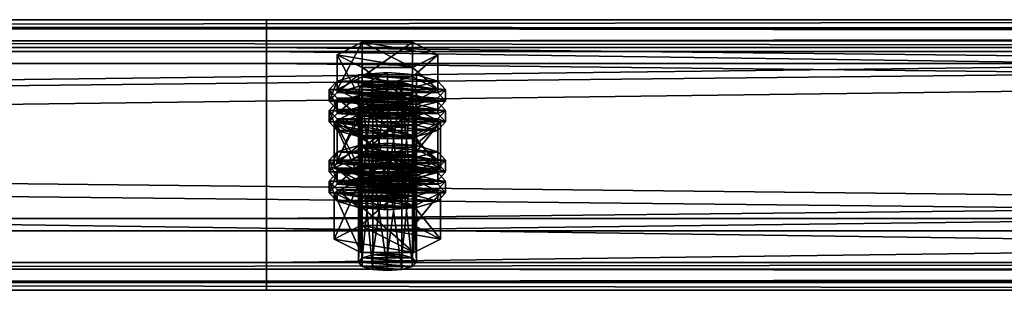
# Model space of a CAD drawing. Header units: millimetres. Extents: x 60485 to 71303, y 100 to 16900.
# Tile 381 of 656: x 68049 to 68252, y 5761 to 5817. Entities that reach past the tile are written whole.
import ezdxf

# ---------------------------------------------------------------- set-up
doc = ezdxf.new("R2010")
doc.units = ezdxf.units.MM
doc.layers.add('13', color=7, linetype='Continuous')
doc.layers.add('9', color=7, linetype='Continuous')

msp = doc.modelspace()

# ---------------------------------------------------------------- meshes
at = {"layer": '13', "color": 7}
mesh = msp.add_polyface(dxfattribs=at)
corners = [(68122, 5783.27, 4775.18), (68125, 5804.54, 4780.84), (68122, 5804.3, 4781.61), (68122, 5801.27, 4791.55), (68128, 5801.27, 4791.55), (68125, 5801.03, 4792.32), (68119.8, 5801.91, 4789.45), (68130.2, 5801.91, 4789.45), (68119, 5802.78, 4786.58), (68131, 5802.78, 4786.58), (68119.8, 5803.66, 4783.71), (68130.2, 5803.66, 4783.71), (68128, 5804.3, 4781.61), (68114.61, 5802.78, 4786.58), (68119.8, 5805.42, 4777.98), (68119.8, 5812.59, 4780.17), (68114.61, 5809.96, 4788.78), (68130.2, 5812.59, 4780.17), (68130.2, 5800.15, 4795.19), (68119.8, 5800.15, 4795.19), (68119.8, 5807.32, 4797.38), (68135.39, 5802.78, 4786.58), (68130.2, 5807.32, 4797.38), (68113, 5800.39, 4785.85), (68114.61, 5802.15, 4780.11), (68114.61, 5804.54, 4780.84), (68113, 5802.78, 4786.58), (68119, 5803.43, 4775.91), (68119, 5805.82, 4776.64), (68125, 5803.9, 4774.38), (68125, 5806.3, 4775.11), (68125, 5796.88, 4797.33), (68119, 5799.75, 4796.52), (68125, 5799.27, 4798.06), (68119, 5797.35, 4795.79), (68114.61, 5798.64, 4791.59), (68114.61, 5801.03, 4792.32), (68131, 5803.43, 4775.91), (68135.39, 5802.15, 4780.11), (68137, 5800.39, 4785.85), (68135.39, 5798.64, 4791.59), (68131, 5799.75, 4796.52), (68135.39, 5801.03, 4792.32), (68137, 5802.78, 4786.58), (68135.39, 5804.54, 4780.84), (68114.61, 5797.85, 4778.8), (68119, 5799.13, 4774.6), (68119, 5801.52, 4775.33), (68114.61, 5800.24, 4779.53), (68125, 5799.6, 4773.06), (68125, 5801.99, 4773.79), (68137, 5798.48, 4785.27), (68113, 5798.48, 4785.27), (68135.39, 5800.24, 4779.53)]
mesh.append_faces([[corners[k] for k in face] for face in [(0, 1, 2, 2), (3, 4, 5, 5), (12, 2, 1, 1), (13, 15, 16, 16), (14, 17, 15, 15), (19, 16, 20, 20), (18, 13, 19, 19), (16, 22, 20, 20), (23, 25, 26, 26), (24, 28, 25, 25), (27, 30, 28, 28), (31, 32, 33, 33), (34, 36, 32, 32), (35, 26, 36, 36), (27, 37, 29, 29), (32, 41, 33, 33), (45, 47, 48, 48), (46, 50, 47, 47)]], dxfattribs={"vtx0": -1, "color": 7})
mesh.append_faces([[corners[k] for k in face] for face in [(4, 3, 6, 6), (7, 6, 8, 8), (9, 8, 10, 10), (11, 10, 2, 2), (21, 14, 13, 13), (22, 16, 15, 15), (38, 27, 24, 24), (39, 24, 23, 23), (40, 23, 35, 35), (41, 32, 36, 36), (42, 36, 26, 26), (43, 26, 25, 25), (44, 25, 28, 28), (51, 52, 48, 48), (53, 48, 47, 47)]], dxfattribs={"vtx0": -1, "vtx2": -1, "vtx3": -1, "color": 7})
mesh.append_faces([[corners[k] for k in face] for face in [(13, 14, 15, 15), (18, 19, 20, 20), (19, 13, 16, 16), (23, 24, 25, 25), (24, 27, 28, 28), (27, 29, 30, 30), (34, 35, 36, 36), (35, 23, 26, 26), (45, 46, 47, 47), (46, 49, 50, 50)]], dxfattribs={"vtx2": -1, "vtx3": -1, "color": 7})
mesh = msp.add_polyface(dxfattribs=at)
corners = [(68125, 5783.5, 4774.41), (68128, 5804.3, 4781.61), (68125, 5804.54, 4780.84), (68128, 5783.27, 4775.18), (68130.2, 5803.66, 4783.71), (68128, 5801.27, 4791.55), (68119.8, 5801.91, 4789.45), (68130.2, 5801.91, 4789.45), (68119, 5802.78, 4786.58), (68131, 5802.78, 4786.58), (68119.8, 5803.66, 4783.71), (68122, 5804.3, 4781.61), (68119.8, 5805.42, 4777.98), (68130.2, 5805.42, 4777.98), (68130.2, 5812.59, 4780.17), (68135.39, 5802.78, 4786.58), (68135.39, 5809.96, 4788.78), (68130.2, 5800.15, 4795.19), (68130.2, 5807.32, 4797.38), (68119.8, 5807.32, 4797.38), (68114.61, 5802.78, 4786.58), (68119.8, 5812.59, 4780.17), (68125, 5803.9, 4774.38), (68131, 5803.43, 4775.91), (68131, 5805.82, 4776.64), (68125, 5806.3, 4775.11), (68135.39, 5802.15, 4780.11), (68135.39, 5804.54, 4780.84), (68137, 5800.39, 4785.85), (68137, 5802.78, 4786.58), (68135.39, 5798.64, 4791.59), (68135.39, 5801.03, 4792.32), (68131, 5799.75, 4796.52), (68131, 5797.35, 4795.79), (68125, 5799.27, 4798.06), (68119, 5803.43, 4775.91), (68114.61, 5802.15, 4780.11), (68113, 5800.39, 4785.85), (68114.61, 5801.03, 4792.32), (68113, 5802.78, 4786.58), (68114.61, 5804.54, 4780.84), (68119, 5805.82, 4776.64), (68125, 5799.6, 4773.06), (68131, 5799.13, 4774.6), (68131, 5801.52, 4775.33), (68125, 5801.99, 4773.79), (68135.39, 5797.85, 4778.8), (68135.39, 5800.24, 4779.53), (68137, 5798.48, 4785.27), (68119, 5799.13, 4774.6), (68114.61, 5800.24, 4779.53), (68119, 5801.52, 4775.33)]
mesh.append_faces([[corners[k] for k in face] for face in [(0, 1, 2, 2), (3, 4, 1, 1), (13, 16, 14, 14), (15, 18, 16, 16), (17, 19, 18, 18), (12, 15, 13, 13), (16, 21, 14, 14), (22, 24, 25, 25), (23, 27, 24, 24), (26, 29, 27, 27), (28, 31, 29, 29), (30, 32, 31, 31), (33, 34, 32, 32), (24, 41, 25, 25), (42, 44, 45, 45), (43, 47, 44, 44), (46, 48, 47, 47), (49, 43, 42, 42), (44, 51, 45, 45)]], dxfattribs={"vtx0": -1, "color": 7})
mesh.append_faces([[corners[k] for k in face] for face in [(5, 6, 7, 7), (7, 8, 9, 9), (9, 10, 4, 4), (4, 11, 1, 1), (15, 20, 17, 17), (18, 21, 16, 16), (23, 35, 26, 26), (26, 36, 28, 28), (28, 37, 30, 30), (32, 38, 31, 31), (31, 39, 29, 29), (29, 40, 27, 27), (27, 41, 24, 24), (48, 50, 47, 47), (47, 51, 44, 44)]], dxfattribs={"vtx0": -1, "vtx1": -1, "color": 7})
mesh.append_faces([[corners[k] for k in face] for face in [(12, 13, 14, 14), (13, 15, 16, 16), (15, 17, 18, 18), (22, 23, 24, 24), (23, 26, 27, 27), (26, 28, 29, 29), (28, 30, 31, 31), (42, 43, 44, 44), (43, 46, 47, 47)]], dxfattribs={"vtx2": -1, "vtx3": -1, "color": 7})
mesh = msp.add_polyface(dxfattribs=at)
corners = [(68114.61, 5788.16, 4834.4), (68119.8, 5790.79, 4825.79), (68119.8, 5797.96, 4827.98), (68114.61, 5795.33, 4836.59), (68130.2, 5797.96, 4827.98), (68119.8, 5785.53, 4843), (68119.8, 5792.7, 4845.2), (68130.2, 5792.7, 4845.2), (68119, 5788.81, 4823.73), (68125, 5791.67, 4822.92), (68119, 5791.2, 4824.46), (68131, 5791.2, 4824.46), (68119, 5781.75, 4780.15), (68119.8, 5782.62, 4777.28), (68119.8, 5803.66, 4783.71), (68119, 5802.78, 4786.58), (68122, 5783.27, 4775.18), (68122, 5804.3, 4781.61), (68125, 5783.5, 4774.41), (68125, 5804.54, 4780.84), (68125, 5779.99, 4785.88), (68122, 5780.23, 4785.12), (68122, 5801.27, 4791.55), (68125, 5801.03, 4792.32), (68119.8, 5780.87, 4783.02), (68119.8, 5801.91, 4789.45), (68114.03, 5786.53, 4781.61), (68119.52, 5789.31, 4772.53), (68119.52, 5798.87, 4775.45), (68114.03, 5796.09, 4784.53), (68130.48, 5798.87, 4775.45), (68119.52, 5783.75, 4790.69), (68119.52, 5793.31, 4793.62), (68130.48, 5793.31, 4793.62), (68135.97, 5796.09, 4784.53), (68125, 5796.88, 4797.33), (68119, 5797.35, 4795.79), (68119, 5799.75, 4796.52), (68131, 5797.35, 4795.79), (68114.61, 5798.64, 4791.59), (68113, 5796.09, 4784.53), (68114.61, 5797.85, 4778.8), (68114.61, 5800.24, 4779.53), (68113, 5798.48, 4785.27), (68125, 5792.58, 4796.01), (68119, 5793.05, 4794.47), (68119, 5795.44, 4795.2), (68125, 5794.97, 4796.74), (68114.61, 5794.34, 4790.27), (68114.61, 5796.73, 4791), (68135.39, 5797.85, 4778.8), (68119, 5799.13, 4774.6), (68137, 5796.09, 4784.53), (68135.39, 5794.34, 4790.27), (68131, 5793.05, 4794.47), (68131, 5795.44, 4795.2), (68135.39, 5796.73, 4791)]
mesh.append_faces([[corners[k] for k in face] for face in [(0, 2, 3, 3), (1, 4, 2, 2), (5, 3, 6, 6), (3, 7, 6, 6), (8, 9, 10, 10), (11, 10, 9, 9), (12, 14, 15, 15), (13, 17, 14, 14), (20, 22, 23, 23), (21, 25, 22, 22), (24, 15, 25, 25), (26, 28, 29, 29), (27, 30, 28, 28), (31, 29, 32, 32), (29, 33, 32, 32), (38, 36, 35, 35), (40, 42, 43, 43), (44, 46, 47, 47), (45, 49, 46, 46), (48, 43, 49, 49)]], dxfattribs={"vtx0": -1, "color": 7})
mesh.append_faces([[corners[k] for k in face] for face in [(7, 3, 2, 2), (34, 29, 28, 28), (38, 39, 36, 36), (50, 51, 41, 41), (52, 41, 40, 40), (53, 40, 48, 48), (54, 48, 45, 45), (55, 46, 49, 49), (56, 49, 43, 43)]], dxfattribs={"vtx0": -1, "vtx2": -1, "vtx3": -1, "color": 7})
mesh.append_faces([[corners[k] for k in face] for face in [(0, 1, 2, 2), (5, 0, 3, 3), (12, 13, 14, 14), (13, 16, 17, 17), (16, 18, 19, 19), (20, 21, 22, 22), (21, 24, 25, 25), (24, 12, 15, 15), (26, 27, 28, 28), (35, 36, 37, 37), (40, 41, 42, 42), (44, 45, 46, 46), (45, 48, 49, 49), (48, 40, 43, 43)]], dxfattribs={"vtx2": -1, "vtx3": -1, "color": 7})
mesh = msp.add_polyface(dxfattribs=at)
corners = [(68119.8, 5790.79, 4825.79), (68130.2, 5790.79, 4825.79), (68130.2, 5797.96, 4827.98), (68135.39, 5788.16, 4834.4), (68135.39, 5795.33, 4836.59), (68130.2, 5792.7, 4845.2), (68130.2, 5785.53, 4843), (68119.8, 5792.7, 4845.2), (68119.8, 5797.96, 4827.98), (68125, 5789.28, 4822.19), (68131, 5791.2, 4824.46), (68125, 5791.67, 4822.92), (68135.39, 5789.91, 4828.66), (68119, 5791.2, 4824.46), (68125, 5783.5, 4774.41), (68128, 5783.27, 4775.18), (68128, 5804.3, 4781.61), (68130.2, 5782.62, 4777.28), (68130.2, 5803.66, 4783.71), (68131, 5781.75, 4780.15), (68131, 5802.78, 4786.58), (68130.2, 5780.87, 4783.02), (68130.2, 5801.91, 4789.45), (68128, 5780.23, 4785.12), (68128, 5801.27, 4791.55), (68125, 5801.03, 4792.32), (68119.52, 5789.31, 4772.53), (68130.48, 5789.31, 4772.53), (68130.48, 5798.87, 4775.45), (68135.97, 5786.53, 4781.61), (68135.97, 5796.09, 4784.53), (68130.48, 5793.31, 4793.62), (68130.48, 5783.75, 4790.69), (68119.52, 5793.31, 4793.62), (68114.03, 5796.09, 4784.53), (68119.52, 5798.87, 4775.45), (68135.39, 5798.64, 4791.59), (68131, 5797.35, 4795.79), (68131, 5799.75, 4796.52), (68125, 5796.88, 4797.33), (68125, 5799.27, 4798.06), (68114.61, 5798.64, 4791.59), (68135.39, 5797.85, 4778.8), (68137, 5796.09, 4784.53), (68137, 5798.48, 4785.27), (68135.39, 5794.34, 4790.27), (68135.39, 5796.73, 4791), (68131, 5793.05, 4794.47), (68131, 5795.44, 4795.2), (68125, 5792.58, 4796.01), (68125, 5794.97, 4796.74), (68131, 5799.13, 4774.6), (68119, 5799.13, 4774.6), (68114.61, 5797.85, 4778.8), (68113, 5796.09, 4784.53), (68114.61, 5794.34, 4790.27), (68119, 5793.05, 4794.47), (68119, 5795.44, 4795.2), (68114.61, 5796.73, 4791), (68113, 5798.48, 4785.27)]
mesh.append_faces([[corners[k] for k in face] for face in [(1, 4, 2, 2), (3, 5, 4, 4), (6, 7, 5, 5), (4, 8, 2, 2), (9, 10, 11, 11), (17, 20, 18, 18), (19, 22, 20, 20), (21, 24, 22, 22), (23, 25, 24, 24), (27, 30, 28, 28), (29, 31, 30, 30), (32, 33, 31, 31), (30, 35, 28, 28), (43, 46, 44, 44), (45, 48, 46, 46), (47, 50, 48, 48), (47, 56, 49, 49), (57, 48, 50, 50)]], dxfattribs={"vtx0": -1, "color": 7})
mesh.append_faces([[corners[k] for k in face] for face in [(5, 8, 4, 4), (12, 13, 10, 10), (31, 34, 30, 30), (36, 41, 37, 37), (51, 52, 42, 42), (42, 53, 43, 43), (43, 54, 45, 45), (45, 55, 47, 47), (48, 58, 46, 46), (46, 59, 44, 44)]], dxfattribs={"vtx0": -1, "vtx1": -1, "color": 7})
mesh.append_faces([[corners[k] for k in face] for face in [(0, 1, 2, 2), (1, 3, 4, 4), (14, 15, 16, 16), (15, 17, 18, 18), (17, 19, 20, 20), (19, 21, 22, 22), (21, 23, 24, 24), (26, 27, 28, 28), (27, 29, 30, 30), (36, 37, 38, 38), (37, 39, 40, 40), (42, 43, 44, 44), (43, 45, 46, 46), (45, 47, 48, 48), (47, 49, 50, 50)]], dxfattribs={"vtx2": -1, "vtx3": -1, "color": 7})
mesh = msp.add_polyface(dxfattribs=at)
corners = [(68125, 5768.88, 4822.22), (68128, 5789.68, 4829.43), (68125, 5789.91, 4828.66), (68128, 5768.64, 4822.99), (68130.2, 5789.04, 4831.53), (68130.2, 5768, 4825.09), (68131, 5788.16, 4834.4), (68128, 5786.64, 4839.36), (68119.8, 5787.28, 4837.26), (68130.2, 5787.28, 4837.26), (68119, 5788.16, 4834.4), (68119.8, 5789.04, 4831.53), (68122, 5789.68, 4829.43), (68135.39, 5788.16, 4834.4), (68130.2, 5785.53, 4843), (68130.2, 5792.7, 4845.2), (68119.8, 5790.79, 4825.79), (68130.2, 5790.79, 4825.79), (68135.97, 5781.47, 4832.35), (68119.52, 5784.24, 4823.26), (68130.48, 5784.24, 4823.26), (68125, 5789.28, 4822.19), (68131, 5788.81, 4823.73), (68131, 5791.2, 4824.46), (68135.39, 5787.52, 4827.93), (68135.39, 5789.91, 4828.66), (68137, 5785.77, 4833.66), (68137, 5788.16, 4834.4), (68135.39, 5784.01, 4839.4), (68135.39, 5786.4, 4840.13), (68131, 5782.73, 4843.6), (68131, 5785.12, 4844.33), (68125, 5782.26, 4845.14), (68125, 5784.65, 4845.87), (68119, 5788.81, 4823.73), (68114.61, 5787.52, 4827.93), (68113, 5785.77, 4833.66), (68119, 5785.12, 4844.33), (68114.61, 5786.4, 4840.13), (68113, 5788.16, 4834.4), (68114.61, 5789.91, 4828.66), (68125, 5784.98, 4820.87), (68131, 5784.51, 4822.41), (68131, 5786.9, 4823.14), (68125, 5787.37, 4821.6), (68135.39, 5783.22, 4826.61), (68135.39, 5785.61, 4827.34), (68137, 5783.86, 4833.08), (68119, 5784.51, 4822.41), (68114.61, 5785.61, 4827.34), (68119, 5786.9, 4823.14), (68128, 5780.23, 4785.12), (68125, 5779.99, 4785.88), (68125, 5801.03, 4792.32), (68135.97, 5786.53, 4781.61), (68130.48, 5783.75, 4790.69), (68130.48, 5793.31, 4793.62), (68119.52, 5789.31, 4772.53), (68130.48, 5789.31, 4772.53), (68114.03, 5786.53, 4781.61)]
mesh.append_faces([[corners[k] for k in face] for face in [(0, 1, 2, 2), (3, 4, 1, 1), (5, 6, 4, 4), (16, 13, 17, 17), (18, 19, 20, 20), (22, 25, 23, 23), (24, 27, 25, 25), (26, 29, 27, 27), (28, 31, 29, 29), (30, 33, 31, 31), (37, 31, 33, 33), (41, 43, 44, 44), (42, 46, 43, 43), (45, 47, 46, 46), (48, 42, 41, 41), (43, 50, 44, 44), (57, 54, 58, 58)]], dxfattribs={"vtx0": -1, "color": 7})
mesh.append_faces([[corners[k] for k in face] for face in [(7, 8, 9, 9), (9, 10, 6, 6), (6, 11, 4, 4), (4, 12, 1, 1), (13, 16, 14, 14), (22, 34, 24, 24), (24, 35, 26, 26), (26, 36, 28, 28), (31, 38, 29, 29), (29, 39, 27, 27), (27, 40, 25, 25), (42, 48, 45, 45), (47, 49, 46, 46), (46, 50, 43, 43), (54, 59, 55, 55)]], dxfattribs={"vtx0": -1, "vtx1": -1, "color": 7})
mesh.append_faces([[corners[k] for k in face] for face in [(13, 14, 15, 15), (21, 22, 23, 23), (22, 24, 25, 25), (24, 26, 27, 27), (26, 28, 29, 29), (28, 30, 31, 31), (30, 32, 33, 33), (41, 42, 43, 43), (42, 45, 46, 46), (51, 52, 53, 53), (54, 55, 56, 56)]], dxfattribs={"vtx2": -1, "vtx3": -1, "color": 7})
mesh = msp.add_polyface(dxfattribs=at)
corners = [(68119.8, 5768, 4825.09), (68122, 5789.68, 4829.43), (68119.8, 5789.04, 4831.53), (68122, 5768.64, 4822.99), (68125, 5789.91, 4828.66), (68122, 5786.64, 4839.36), (68128, 5786.64, 4839.36), (68125, 5786.4, 4840.13), (68119.8, 5787.28, 4837.26), (68130.2, 5787.28, 4837.26), (68119, 5788.16, 4834.4), (68131, 5788.16, 4834.4), (68130.2, 5789.04, 4831.53), (68128, 5789.68, 4829.43), (68130.2, 5785.53, 4843), (68119.8, 5785.53, 4843), (68119.8, 5792.7, 4845.2), (68119.8, 5790.79, 4825.79), (68114.61, 5788.16, 4834.4), (68113, 5785.77, 4833.66), (68114.61, 5787.52, 4827.93), (68114.61, 5789.91, 4828.66), (68113, 5788.16, 4834.4), (68119, 5788.81, 4823.73), (68119, 5791.2, 4824.46), (68125, 5789.28, 4822.19), (68125, 5791.67, 4822.92), (68125, 5782.26, 4845.14), (68119, 5782.73, 4843.6), (68119, 5785.12, 4844.33), (68125, 5784.65, 4845.87), (68114.61, 5784.01, 4839.4), (68114.61, 5786.4, 4840.13), (68131, 5788.81, 4823.73), (68135.39, 5787.52, 4827.93), (68137, 5785.77, 4833.66), (68135.39, 5784.01, 4839.4), (68131, 5785.12, 4844.33), (68135.39, 5786.4, 4840.13), (68137, 5788.16, 4834.4), (68135.39, 5789.91, 4828.66), (68113, 5781.47, 4832.35), (68114.61, 5783.22, 4826.61), (68114.61, 5785.61, 4827.34), (68113, 5783.86, 4833.08), (68119, 5784.51, 4822.41), (68119, 5786.9, 4823.14), (68125, 5784.98, 4820.87), (68125, 5787.37, 4821.6), (68135.39, 5783.22, 4826.61), (68137, 5783.86, 4833.08), (68135.39, 5785.61, 4827.34), (68130.48, 5783.75, 4790.69), (68119.52, 5783.75, 4790.69), (68119.52, 5793.31, 4793.62), (68114.03, 5786.53, 4781.61), (68114.03, 5796.09, 4784.53), (68135.97, 5786.53, 4781.61), (68119.52, 5789.31, 4772.53)]
mesh.append_faces([[corners[k] for k in face] for face in [(0, 1, 2, 2), (3, 4, 1, 1), (5, 6, 7, 7), (13, 1, 4, 4), (14, 18, 15, 15), (19, 21, 22, 22), (20, 24, 21, 21), (27, 29, 30, 30), (28, 32, 29, 29), (31, 22, 32, 32), (23, 33, 25, 25), (41, 43, 44, 44), (42, 46, 43, 43), (45, 48, 46, 46), (52, 55, 53, 53)]], dxfattribs={"vtx0": -1, "color": 7})
mesh.append_faces([[corners[k] for k in face] for face in [(6, 5, 8, 8), (9, 8, 10, 10), (11, 10, 2, 2), (12, 2, 1, 1), (14, 17, 18, 18), (34, 23, 20, 20), (35, 20, 19, 19), (36, 19, 31, 31), (37, 29, 32, 32), (38, 32, 22, 22), (39, 22, 21, 21), (40, 21, 24, 24), (49, 45, 42, 42), (50, 44, 43, 43), (51, 43, 46, 46), (57, 58, 55, 55)]], dxfattribs={"vtx0": -1, "vtx2": -1, "vtx3": -1, "color": 7})
mesh.append_faces([[corners[k] for k in face] for face in [(14, 15, 16, 16), (19, 20, 21, 21), (20, 23, 24, 24), (23, 25, 26, 26), (27, 28, 29, 29), (28, 31, 32, 32), (31, 19, 22, 22), (41, 42, 43, 43), (42, 45, 46, 46), (45, 47, 48, 48), (52, 53, 54, 54), (53, 55, 56, 56)]], dxfattribs={"vtx2": -1, "vtx3": -1, "color": 7})
mesh = msp.add_polyface(dxfattribs=at)
corners = [(68119, 5767.12, 4827.96), (68119.8, 5768, 4825.09), (68119.8, 5789.04, 4831.53), (68119, 5788.16, 4834.4), (68122, 5768.64, 4822.99), (68122, 5789.68, 4829.43), (68125, 5768.88, 4822.22), (68125, 5789.91, 4828.66), (68125, 5765.37, 4833.7), (68122, 5765.6, 4832.93), (68122, 5786.64, 4839.36), (68125, 5786.4, 4840.13), (68119.8, 5766.24, 4830.83), (68119.8, 5787.28, 4837.26), (68128, 5768.64, 4822.99), (68130.2, 5768, 4825.09), (68131, 5767.12, 4827.96), (68130.2, 5766.24, 4830.83), (68128, 5765.6, 4832.93), (68114.03, 5771.9, 4829.42), (68119.52, 5774.68, 4820.34), (68119.52, 5784.24, 4823.26), (68114.03, 5781.47, 4832.35), (68130.48, 5784.24, 4823.26), (68130.48, 5769.12, 4838.51), (68119.52, 5769.12, 4838.51), (68119.52, 5778.69, 4841.43), (68130.48, 5778.69, 4841.43), (68131, 5782.73, 4843.6), (68114.61, 5784.01, 4839.4), (68119, 5782.73, 4843.6), (68125, 5782.26, 4845.14), (68125, 5777.96, 4843.82), (68119, 5778.43, 4842.29), (68119, 5780.82, 4843.02), (68125, 5780.35, 4844.55), (68114.61, 5779.71, 4838.09), (68114.61, 5782.1, 4838.82), (68113, 5781.47, 4832.35), (68113, 5783.86, 4833.08), (68137, 5781.47, 4832.35), (68114.61, 5783.22, 4826.61), (68135.39, 5779.71, 4838.09), (68131, 5778.43, 4842.29), (68131, 5780.82, 4843.02), (68135.39, 5782.1, 4838.82), (68130.2, 5782.62, 4777.28), (68122, 5783.27, 4775.18), (68119.8, 5782.62, 4777.28), (68131, 5781.75, 4780.15), (68119, 5781.75, 4780.15), (68130.2, 5780.87, 4783.02), (68119.8, 5780.87, 4783.02), (68128, 5780.23, 4785.12), (68122, 5780.23, 4785.12)]
mesh.append_faces([[corners[k] for k in face] for face in [(0, 2, 3, 3), (8, 10, 11, 11), (9, 13, 10, 10), (12, 3, 13, 13), (4, 14, 6, 6), (18, 9, 8, 8), (19, 21, 22, 22), (20, 23, 21, 21), (25, 22, 26, 26), (24, 19, 25, 25), (22, 27, 26, 26), (28, 30, 31, 31), (32, 34, 35, 35), (33, 37, 34, 34), (36, 39, 37, 37)]], dxfattribs={"vtx0": -1, "color": 7})
mesh.append_faces([[corners[k] for k in face] for face in [(15, 4, 1, 1), (16, 1, 0, 0), (17, 0, 12, 12), (18, 12, 9, 9), (24, 20, 19, 19), (27, 22, 21, 21), (28, 29, 30, 30), (40, 41, 38, 38), (42, 38, 36, 36), (43, 36, 33, 33), (44, 34, 37, 37), (45, 37, 39, 39), (46, 47, 48, 48), (49, 48, 50, 50), (51, 50, 52, 52), (53, 52, 54, 54)]], dxfattribs={"vtx0": -1, "vtx2": -1, "vtx3": -1, "color": 7})
mesh.append_faces([[corners[k] for k in face] for face in [(0, 1, 2, 2), (1, 4, 5, 5), (4, 6, 7, 7), (8, 9, 10, 10), (9, 12, 13, 13), (12, 0, 3, 3), (19, 20, 21, 21), (24, 25, 26, 26), (25, 19, 22, 22), (32, 33, 34, 34), (33, 36, 37, 37), (36, 38, 39, 39)]], dxfattribs={"vtx2": -1, "vtx3": -1, "color": 7})
mesh = msp.add_polyface(dxfattribs=at)
corners = [(68125, 5768.88, 4822.22), (68128, 5768.64, 4822.99), (68128, 5789.68, 4829.43), (68130.2, 5768, 4825.09), (68130.2, 5789.04, 4831.53), (68131, 5767.12, 4827.96), (68131, 5788.16, 4834.4), (68130.2, 5766.24, 4830.83), (68130.2, 5787.28, 4837.26), (68128, 5765.6, 4832.93), (68128, 5786.64, 4839.36), (68125, 5765.37, 4833.7), (68125, 5786.4, 4840.13), (68122, 5768.64, 4822.99), (68119.8, 5768, 4825.09), (68119, 5767.12, 4827.96), (68119.8, 5766.24, 4830.83), (68119.52, 5774.68, 4820.34), (68130.48, 5774.68, 4820.34), (68130.48, 5784.24, 4823.26), (68135.97, 5771.9, 4829.42), (68135.97, 5781.47, 4832.35), (68130.48, 5769.12, 4838.51), (68130.48, 5778.69, 4841.43), (68119.52, 5778.69, 4841.43), (68119.52, 5784.24, 4823.26), (68135.39, 5784.01, 4839.4), (68114.61, 5784.01, 4839.4), (68131, 5782.73, 4843.6), (68135.39, 5783.22, 4826.61), (68137, 5781.47, 4832.35), (68137, 5783.86, 4833.08), (68135.39, 5779.71, 4838.09), (68135.39, 5782.1, 4838.82), (68131, 5778.43, 4842.29), (68131, 5780.82, 4843.02), (68125, 5777.96, 4843.82), (68125, 5780.35, 4844.55), (68114.61, 5783.22, 4826.61), (68113, 5781.47, 4832.35), (68114.61, 5779.71, 4838.09), (68119, 5778.43, 4842.29), (68119, 5780.82, 4843.02), (68114.61, 5782.1, 4838.82), (68113, 5783.86, 4833.08), (68122, 5783.27, 4775.18), (68128, 5783.27, 4775.18), (68125, 5783.5, 4774.41), (68130.2, 5782.62, 4777.28), (68119.8, 5782.62, 4777.28), (68131, 5781.75, 4780.15), (68119, 5781.75, 4780.15), (68130.2, 5780.87, 4783.02), (68119.8, 5780.87, 4783.02), (68128, 5780.23, 4785.12), (68122, 5780.23, 4785.12), (68125, 5779.99, 4785.88)]
mesh.append_faces([[corners[k] for k in face] for face in [(5, 8, 6, 6), (7, 10, 8, 8), (9, 12, 10, 10), (18, 21, 19, 19), (20, 23, 21, 21), (22, 24, 23, 23), (17, 20, 18, 18), (30, 33, 31, 31), (32, 35, 33, 33), (34, 37, 35, 35), (34, 41, 36, 36), (42, 35, 37, 37), (45, 46, 47, 47), (54, 55, 56, 56)]], dxfattribs={"vtx0": -1, "color": 7})
mesh.append_faces([[corners[k] for k in face] for face in [(1, 13, 3, 3), (3, 14, 5, 5), (5, 15, 7, 7), (7, 16, 9, 9), (20, 17, 22, 22), (23, 25, 21, 21), (26, 27, 28, 28), (29, 38, 30, 30), (30, 39, 32, 32), (32, 40, 34, 34), (35, 43, 33, 33), (33, 44, 31, 31), (46, 45, 48, 48), (48, 49, 50, 50), (50, 51, 52, 52), (52, 53, 54, 54)]], dxfattribs={"vtx0": -1, "vtx1": -1, "color": 7})
mesh.append_faces([[corners[k] for k in face] for face in [(0, 1, 2, 2), (1, 3, 4, 4), (3, 5, 6, 6), (5, 7, 8, 8), (7, 9, 10, 10), (9, 11, 12, 12), (17, 18, 19, 19), (18, 20, 21, 21), (20, 22, 23, 23), (29, 30, 31, 31), (30, 32, 33, 33), (32, 34, 35, 35), (34, 36, 37, 37)]], dxfattribs={"vtx2": -1, "vtx3": -1, "color": 7})
at = {"layer": '9', "color": 243}
mesh = msp.add_polyface(dxfattribs=at)
corners = [(68700, 5765.69, 4738.63), (68700, 5810.63, 4752.38), (65500, 5810.63, 4752.38), (65500, 5765.69, 4738.63), (68700, 5776.12, 4865.22), (65500, 5776.12, 4865.22), (68700, 5811.5, 4876.04), (65500, 5811.5, 4876.04), (68700, 5815.3, 4863.61), (65500, 5815.3, 4863.61), (68700, 5817.21, 4864.2), (65500, 5817.21, 4864.2), (68700, 5812.83, 4878.54), (65500, 5812.83, 4878.54), (68700, 5773.62, 4866.55), (65500, 5773.62, 4866.55), (68700, 5808.13, 4753.71), (65500, 5808.13, 4753.71), (68700, 5767.02, 4741.13), (65500, 5767.02, 4741.13), (68700, 5763.21, 4753.56), (65500, 5763.21, 4753.56), (68700, 5761.3, 4752.98), (65500, 5761.3, 4752.98)]
mesh.append_faces([[corners[k] for k in face] for face in [(0, 2, 3, 3), (1, 5, 2, 2), (4, 7, 5, 5), (6, 9, 7, 7), (8, 11, 9, 9), (10, 13, 11, 11), (12, 15, 13, 13), (14, 17, 15, 15), (16, 19, 17, 17), (18, 21, 19, 19), (20, 23, 21, 21), (22, 3, 23, 23), (20, 0, 22, 22), (8, 12, 10, 10), (11, 7, 9, 9), (3, 21, 23, 23)]], dxfattribs={"vtx0": -1, "color": 243})
mesh.append_faces([[corners[k] for k in face] for face in [(1, 16, 4, 4), (16, 0, 18, 18), (18, 0, 20, 20), (12, 6, 14, 14), (21, 3, 19, 19), (19, 2, 17, 17), (17, 2, 15, 15), (15, 5, 13, 13)]], dxfattribs={"vtx0": -1, "vtx1": -1, "color": 243})
mesh.append_faces([[corners[k] for k in face] for face in [(16, 1, 0, 0), (4, 16, 14, 14), (12, 8, 6, 6), (14, 6, 4, 4), (7, 11, 13, 13), (19, 3, 2, 2), (15, 2, 5, 5), (13, 5, 7, 7)]], dxfattribs={"vtx0": -1, "vtx2": -1, "vtx3": -1, "color": 243})
mesh.append_faces([[corners[k] for k in face] for face in [(0, 1, 2, 2), (1, 4, 5, 5), (4, 6, 7, 7), (6, 8, 9, 9), (8, 10, 11, 11), (10, 12, 13, 13), (12, 14, 15, 15), (14, 16, 17, 17), (16, 18, 19, 19), (18, 20, 21, 21), (20, 22, 23, 23), (22, 0, 3, 3)]], dxfattribs={"vtx2": -1, "vtx3": -1, "color": 243})
mesh = msp.add_polyface(dxfattribs=at)
corners = [(71300, 5765.69, 4738.63), (71300, 5810.63, 4752.38), (68100, 5810.63, 4752.38), (68100, 5765.69, 4738.63), (71300, 5776.12, 4865.22), (68100, 5776.12, 4865.22), (71300, 5811.5, 4876.04), (68100, 5811.5, 4876.04), (71300, 5815.3, 4863.61), (68100, 5815.3, 4863.61), (71300, 5817.21, 4864.2), (68100, 5817.21, 4864.2), (71300, 5812.83, 4878.54), (68100, 5812.83, 4878.54), (71300, 5773.62, 4866.55), (68100, 5773.62, 4866.55), (71300, 5808.13, 4753.71), (68100, 5808.13, 4753.71), (71300, 5767.02, 4741.13), (68100, 5767.02, 4741.13), (71300, 5763.21, 4753.56), (68100, 5763.21, 4753.56), (71300, 5761.3, 4752.98), (68100, 5761.3, 4752.98)]
mesh.append_faces([[corners[k] for k in face] for face in [(0, 2, 3, 3), (1, 5, 2, 2), (4, 7, 5, 5), (6, 9, 7, 7), (8, 11, 9, 9), (10, 13, 11, 11), (12, 15, 13, 13), (14, 17, 15, 15), (16, 19, 17, 17), (18, 21, 19, 19), (20, 23, 21, 21), (22, 3, 23, 23), (8, 12, 10, 10), (11, 7, 9, 9)]], dxfattribs={"vtx0": -1, "color": 243})
mesh.append_faces([[corners[k] for k in face] for face in [(12, 6, 14, 14), (14, 1, 16, 16), (16, 0, 18, 18), (3, 19, 23, 23), (19, 2, 17, 17), (17, 2, 15, 15), (15, 5, 13, 13), (13, 7, 11, 11)]], dxfattribs={"vtx0": -1, "vtx1": -1, "color": 243})
mesh.append_faces([[corners[k] for k in face] for face in [(12, 8, 6, 6), (14, 6, 4, 4), (14, 4, 1, 1), (16, 1, 0, 0), (18, 0, 22, 22), (19, 3, 2, 2), (15, 2, 5, 5), (13, 5, 7, 7)]], dxfattribs={"vtx0": -1, "vtx2": -1, "vtx3": -1, "color": 243})
mesh.append_faces([[corners[k] for k in face] for face in [(21, 23, 19, 19)]], dxfattribs={"vtx1": -1, "color": 243})
mesh.append_faces([[corners[k] for k in face] for face in [(0, 1, 2, 2), (1, 4, 5, 5), (4, 6, 7, 7), (6, 8, 9, 9), (8, 10, 11, 11), (10, 12, 13, 13), (12, 14, 15, 15), (14, 16, 17, 17), (16, 18, 19, 19), (18, 20, 21, 21), (20, 22, 23, 23), (22, 0, 3, 3), (22, 20, 18, 18)]], dxfattribs={"vtx2": -1, "vtx3": -1, "color": 243})

doc.saveas('drawing.dxf')
